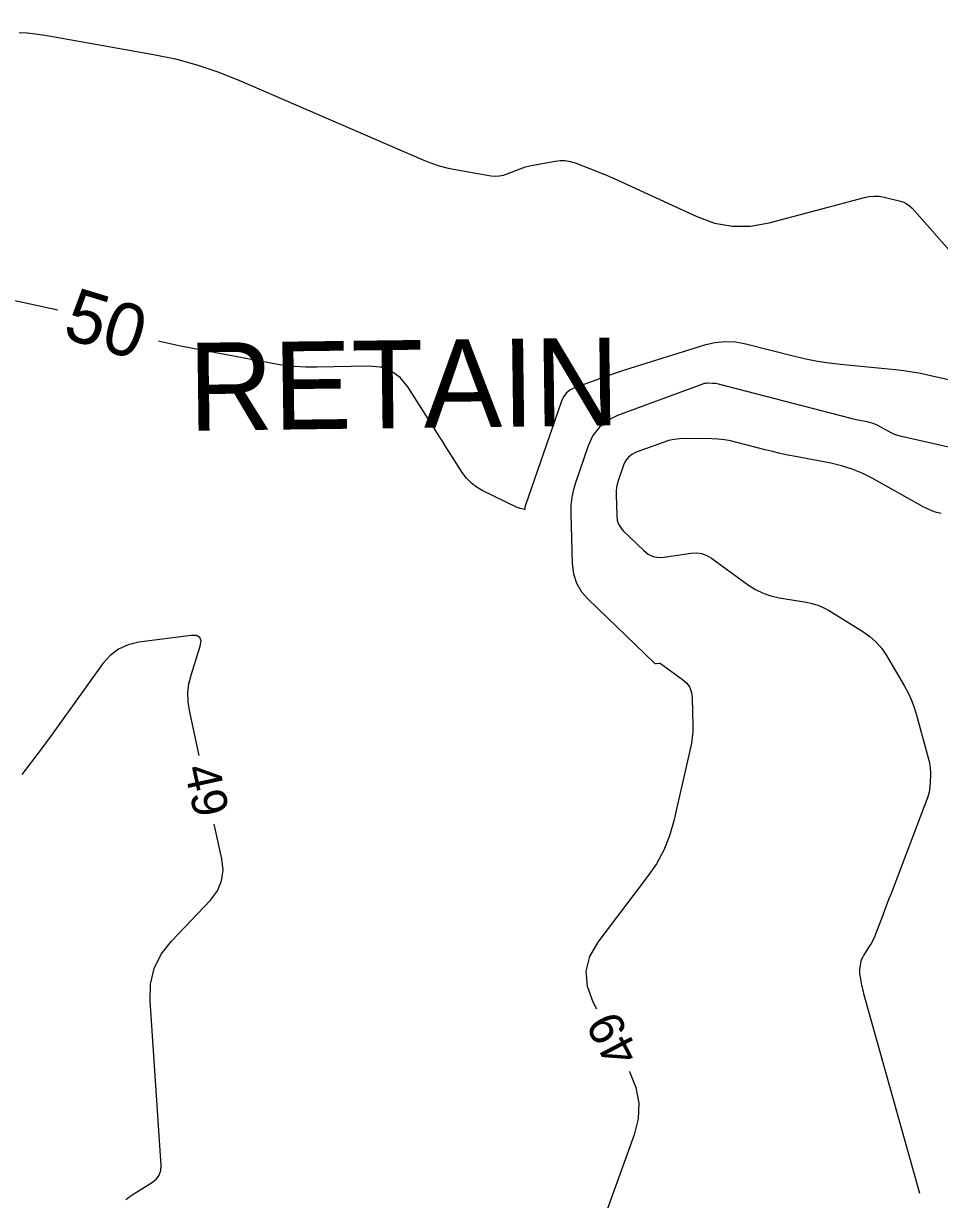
# Model space of a CAD drawing. Extents: x 2384780 to 2405861, y 547869 to 573706.
# Drawn here: x 2395631.1 to 2395683.2, y 552400.1 to 552467 of the extents above; entities that cross this region are included whole.
import ezdxf

# ---------------------------------------------------------------- set-up
doc = ezdxf.new("R2010")
doc.units = 0
for name, color, linetype in [('Breaklines', 7, 'Continuous'), ('Old_Level_60', 7, 'Continuous'), ('Old_Level_61', 7, 'Continuous'), ('Old_Level_63', 7, 'Continuous')]:
    doc.layers.add(name, color=color, linetype=linetype)

msp = doc.modelspace()

# ---------------------------------------------------------------- linework, layer by layer
at = {"layer": 'Old_Level_60'}
for points in [[(2395630.8405, 552466.53175), (2395631.29525, 552466.5), (2395631.7485, 552466.4545), (2395632.2, 552466.39525), (2395632.64975, 552466.32225), (2395638.49525, 552465.28125), (2395639.73725, 552465.02275), (2395640.95775, 552464.6935), (2395642.15725, 552464.29375), (2395643.33525, 552463.82325), (2395653.76825, 552459.3025), (2395654.2535, 552459.10925), (2395654.74775, 552458.946), (2395655.25075, 552458.813), (2395655.763, 552458.71025), (2395657.7035, 552458.38025), (2395657.93675, 552458.35625), (2395658.16675, 552458.3645), (2395658.39325, 552458.405), (2395658.61625, 552458.4775), (2395659.33925, 552458.767), (2395659.49525, 552458.82525), (2395659.6535, 552458.8755), (2395659.814, 552458.91825), (2395659.977, 552458.953), (2395661.33725, 552459.20975), (2395661.62675, 552459.2445), (2395661.91275, 552459.2385), (2395662.19475, 552459.19225), (2395662.47325, 552459.10525), (2395663.69275, 552458.6325), (2395663.95325, 552458.529), (2395664.212, 552458.422), (2395664.46925, 552458.311), (2395664.72475, 552458.196), (2395669.39, 552456.05525), (2395670.3975, 552455.68925), (2395671.421, 552455.50875), (2395672.46025, 552455.5135), (2395673.51525, 552455.70375), (2395678.92975, 552457.14475), (2395679.2105, 552457.2015), (2395679.49175, 552457.22275), (2395679.7735, 552457.20825), (2395680.0555, 552457.158), (2395680.9775, 552456.936), (2395681.16725, 552456.8755), (2395681.341, 552456.7885), (2395681.49925, 552456.6755), (2395681.6415, 552456.536), (2395684.6155, 552453.163)], [(2395685.05675, 552442.64025), (2395681.0395, 552443.54675), (2395680.841, 552443.599), (2395680.648, 552443.665), (2395680.46, 552443.74475), (2395680.2775, 552443.8385), (2395679.69, 552444.16675), (2395679.562, 552444.2315), (2395679.43025, 552444.28575), (2395679.29425, 552444.32875), (2395679.1545, 552444.36125), (2395678.581, 552444.47), (2395678.45825, 552444.4945), (2395678.336, 552444.52075), (2395678.21425, 552444.54925), (2395678.093, 552444.57975), (2395670.62925, 552446.5225), (2395670.546, 552446.5415), (2395670.46175, 552446.5555), (2395670.37675, 552446.5645), (2395670.29125, 552446.56825), (2395670.01075, 552446.5725), (2395669.951, 552446.57075), (2395669.89225, 552446.5635), (2395669.8345, 552446.551), (2395669.7775, 552446.53275), (2395664.8935, 552444.734), (2395664.322, 552444.455), (2395663.85175, 552444.07675), (2395663.483, 552443.599), (2395663.21575, 552443.02175), (2395662.5085, 552440.974), (2395662.3775, 552440.532), (2395662.28775, 552440.0835), (2395662.239, 552439.629), (2395662.2315, 552439.168), (2395662.31225, 552436.3245), (2395662.38225, 552435.73875), (2395662.558, 552435.1995), (2395662.83925, 552434.70725), (2395663.2265, 552434.262), (2395666.96775, 552430.67275), (2395666.998, 552430.64925), (2395667.031, 552430.634), (2395667.067, 552430.62725), (2395667.10525, 552430.629)], [(2395683.2915, 552439.1555), (2395683.02575, 552439.2255), (2395682.767, 552439.314), (2395682.5155, 552439.42075), (2395682.271, 552439.54625), (2395679.36375, 552441.17025), (2395678.805, 552441.454), (2395678.22875, 552441.69025), (2395677.63525, 552441.879), (2395677.02475, 552442.02025), (2395675.00175, 552442.40425), (2395674.569, 552442.49025), (2395674.138, 552442.58325), (2395673.7085, 552442.6835), (2395673.28075, 552442.791), (2395671.66675, 552443.21125), (2395671.3195, 552443.29075), (2395670.96925, 552443.349), (2395670.61625, 552443.386), (2395670.26025, 552443.402), (2395668.745, 552443.42525), (2395668.42275, 552443.4155), (2395668.1055, 552443.3765), (2395667.79325, 552443.30825), (2395667.486, 552443.2105), (2395665.95025, 552442.645), (2395665.705, 552442.52525), (2395665.503, 552442.36275), (2395665.34475, 552442.15775), (2395665.23, 552441.91), (2395664.92625, 552441.03075), (2395664.87025, 552440.841), (2395664.8315, 552440.6485), (2395664.81075, 552440.45325), (2395664.8075, 552440.2555), (2395664.842, 552439.03475), (2395664.87225, 552438.78325), (2395664.94775, 552438.55175), (2395665.0685, 552438.3405), (2395665.2345, 552438.14925), (2395666.37625, 552437.054), (2395666.63225, 552436.85475), (2395666.911, 552436.72675), (2395667.21225, 552436.67), (2395667.5365, 552436.684), (2395669.05225, 552436.90925), (2395669.36975, 552436.92725), (2395669.6725, 552436.88525), (2395669.9605, 552436.783), (2395670.23375, 552436.62025), (2395672.342, 552435.093), (2395672.74425, 552434.83525), (2395673.168, 552434.62875), (2395673.613, 552434.474), (2395674.0795, 552434.37075), (2395675.63825, 552434.118), (2395675.9665, 552434.04825), (2395676.2835, 552433.948), (2395676.589, 552433.817), (2395676.88325, 552433.6555), (2395678.8485, 552432.44875), (2395679.2485, 552432.16925), (2395679.60575, 552431.848), (2395679.92025, 552431.48475), (2395680.192, 552431.07975)], [(2395641.0905, 552425.396), (2395640.5315, 552427.949), (2395640.453, 552428.4605), (2395640.44225, 552428.9685), (2395640.49925, 552429.47375), (2395640.624, 552429.97575), (2395641.14175, 552431.61075), (2395641.19325, 552431.9115), (2395641.12575, 552432.11325), (2395640.9395, 552432.2155), (2395640.6345, 552432.2185), (2395637.64675, 552431.83725), (2395637.0395, 552431.70025), (2395636.49775, 552431.45275), (2395636.022, 552431.095), (2395635.61175, 552430.6265), (2395633.1545, 552427.21575), (2395632.6255, 552426.4865), (2395632.09125, 552425.76125), (2395631.55225, 552425.03975), (2395631.00825, 552424.32175)], [(2395680.192, 552431.07975), (2395681.2135, 552429.3435), (2395681.419, 552428.96575), (2395681.59775, 552428.577), (2395681.75, 552428.177), (2395681.87575, 552427.76575), (2395682.6065, 552425.0515), (2395682.65125, 552424.85525), (2395682.6795, 552424.65725), (2395682.69175, 552424.4575), (2395682.68775, 552424.25625), (2395682.64825, 552423.59625), (2395682.6345, 552423.45575), (2395682.6105, 552423.31775), (2395682.57575, 552423.18175), (2395682.53075, 552423.04825), (2395680.446, 552417.551), (2395680.32925, 552417.24325), (2395680.2125, 552416.9355), (2395680.096, 552416.62775), (2395679.97925, 552416.32), (2395679.57, 552415.2395), (2395679.498, 552415.06375), (2395679.41725, 552414.89275), (2395679.32725, 552414.726), (2395679.2285, 552414.564), (2395678.8705, 552414.01075), (2395678.814, 552413.9125), (2395678.76875, 552413.81), (2395678.735, 552413.70325), (2395678.7125, 552413.59225), (2395678.65775, 552413.22225), (2395678.64925, 552413.14325), (2395678.6475, 552413.06425), (2395678.6525, 552412.98525), (2395678.66425, 552412.9065), (2395678.77225, 552412.33875), (2395678.79675, 552412.21725), (2395678.82375, 552412.0965), (2395678.85325, 552411.97625), (2395678.88525, 552411.85675), (2395682.05775, 552400.5065)], [(2395667.10525, 552430.629), (2395667.2355, 552430.64825), (2395667.26275, 552430.64975), (2395667.28875, 552430.64625), (2395667.31325, 552430.6375), (2395667.33675, 552430.6235), (2395668.5875, 552429.71725), (2395668.823, 552429.506), (2395668.99275, 552429.26075), (2395669.09725, 552428.981), (2395669.13625, 552428.66725), (2395669.1665, 552427.095), (2395669.16275, 552426.759), (2395669.13825, 552426.42525), (2395669.0935, 552426.09375), (2395669.028, 552425.7645), (2395668.087, 552421.6855), (2395667.84275, 552420.83125), (2395667.5135, 552420.017), (2395667.09925, 552419.24225), (2395666.6, 552418.5075), (2395663.76875, 552414.7715), (2395663.296, 552413.95975), (2395663.09125, 552413.1255), (2395663.15425, 552412.26875), (2395663.48525, 552411.3895), (2395663.69275, 552410.992)], [(2395636.924, 552400.13075), (2395637.21375, 552400.37425), (2395638.437, 552401.13425), (2395638.66375, 552401.31525), (2395638.82, 552401.5325), (2395638.90525, 552401.786), (2395638.92, 552402.07575), (2395638.2905, 552411.4445), (2395638.3175, 552412.39325), (2395638.53025, 552413.275), (2395638.9285, 552414.09), (2395639.51275, 552414.838), (2395641.72425, 552417.17225), (2395642.1205, 552417.694), (2395642.36125, 552418.259), (2395642.447, 552418.86725), (2395642.37725, 552419.51875), (2395641.946, 552421.48875)], [(2395665.544, 552407.44625), (2395665.5835, 552407.3705), (2395665.936, 552406.5025), (2395666.0945, 552405.62125), (2395666.0585, 552404.7265), (2395665.8285, 552403.8185), (2395664.3065, 552399.5625)]]:
    msp.add_lwpolyline(points, dxfattribs=at)
at = {"layer": 'Old_Level_61'}
for points in [[(2395633.04175, 552450.738), (2395626.45875, 552452.1475)], [(2395650.71875, 552447.55175), (2395647.7665, 552447.48625), (2395647.1355, 552447.48875), (2395646.507, 552447.52425), (2395645.88125, 552447.5925), (2395645.258, 552447.69375), (2395639.933, 552448.7025), (2395639.43125, 552448.807), (2395638.93425, 552448.9295), (2395638.771, 552448.97625)], [(2395684.8235, 552446.51975), (2395682.60725, 552447.02025), (2395682.13125, 552447.11975), (2395681.65275, 552447.2045), (2395681.17175, 552447.27425), (2395680.6885, 552447.329), (2395677.579, 552447.632), (2395676.915, 552447.7095), (2395676.25525, 552447.81175), (2395675.59975, 552447.93925), (2395674.94875, 552448.09175), (2395672.18675, 552448.79375), (2395671.596, 552448.90275), (2395671.00725, 552448.9285), (2395670.421, 552448.87125), (2395669.837, 552448.731), (2395665.28975, 552447.31325), (2395664.892, 552447.1865), (2395664.49625, 552447.05475), (2395664.102, 552446.918), (2395663.7095, 552446.77625), (2395662.43, 552446.305), (2395662.17825, 552446.182), (2395661.97125, 552446.0155), (2395661.80875, 552445.805), (2395661.691, 552445.55075), (2395659.62975, 552439.58275), (2395659.623, 552439.5605), (2395659.6185, 552439.538), (2395659.616, 552439.515), (2395659.61575, 552439.49175), (2395659.618, 552439.41525), (2395659.61625, 552439.4015), (2395659.61075, 552439.39275), (2395659.60075, 552439.389), (2395659.587, 552439.3905), (2395659.36625, 552439.4455), (2395659.3195, 552439.4585), (2395659.2735, 552439.47375), (2395659.22825, 552439.4915), (2395659.184, 552439.5115), (2395657.189, 552440.4795), (2395656.85225, 552440.67175), (2395656.55125, 552440.904), (2395656.28625, 552441.17675), (2395656.057, 552441.48925), (2395655.367, 552442.5765), (2395655.219, 552442.8095), (2395655.071, 552443.04225), (2395654.9225, 552443.275), (2395654.774, 552443.5075), (2395652.95075, 552446.36075), (2395652.51825, 552446.89375), (2395652.002, 552447.27), (2395651.40225, 552447.48925), (2395650.71875, 552447.55175)]]:
    msp.add_lwpolyline(points, dxfattribs=at)
at = {"layer": 'Old_Level_63'}
msp.add_circle((2395683.23554, 552555.58852), 187.93516, dxfattribs=at)

# ---------------------------------------------------------------- texts
at = {"layer": 'Breaklines'}
msp.add_text('RETAIN', height=5, rotation=0.7302833, dxfattribs=at).set_placement((2395640.5045, 552443.8685))
at = {"layer": 'Old_Level_60'}
for rotation, p in [(282.3492194, (2395640.22475, 552424.6745)), (117.5688833, (2395666.18975, 552408.36975))]:
    msp.add_text('49', height=2, rotation=rotation, dxfattribs=at).set_placement(p)
at = {"layer": 'Old_Level_61'}
msp.add_text('50', height=3, rotation=342.9067083, dxfattribs=at).set_placement((2395633.22875, 552449.19075))

doc.saveas('drawing.dxf')
